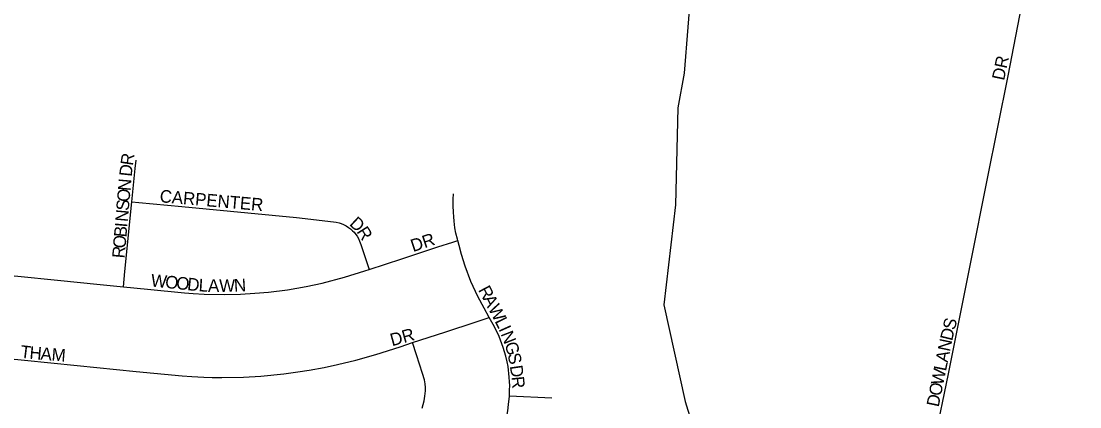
# Model space of a CAD drawing. Extents: x 1410790 to 1770854, y 448063 to 770588.
# Drawn here: x 1541507 to 1545713, y 658750 to 660281 of the extents above; entities that cross this region are included whole.
import ezdxf

# ---------------------------------------------------------------- set-up
doc = ezdxf.new("R2010")
doc.units = 0
for name, color, linetype in [('GM_X_City_Street', 7, 'Continuous'), ('GM_X_City_Street_Text', 7, 'Continuous'), ('GM_X_Minor_River', 7, 'Continuous')]:
    doc.layers.add(name, color=color, linetype=linetype)

msp = doc.modelspace()

# ---------------------------------------------------------------- linework, layer by layer
at = {"layer": 'GM_X_City_Street'}
for points in [[(1545136.1, 658619.5), (1545190.5, 658880.6), (1545216, 659006.1), (1545278, 659318.2), (1545345.7, 659656), (1545427.4, 660064.5), (1545488.9, 660380.4)], [(1541947, 659564), (1541960.1, 659695.9), (1541963.7, 659729.7)], [(1543241.6, 659410.5), (1543240.4, 659415.2), (1543234.6, 659440), (1543230.6, 659460.2), (1543227.4, 659487.1), (1543225.7, 659503.6), (1543224.2, 659522.3), (1543223.3, 659547.3), (1543223.6, 659573.9), (1543224.7, 659596)], [(1541913.4, 659226.4), (1541919.5, 659287.6), (1541947, 659564)], [(1541947, 659564), (1541974.4, 659561.4), (1542145, 659545.3), (1542601.4, 659501.5), (1542747.7, 659485), (1542758.4, 659483.3), (1542770.2, 659480.4), (1542778.4, 659477.8), (1542788.4, 659473.3), (1542798.2, 659468.1), (1542808.2, 659461.7), (1542814.9, 659456.5), (1542823.4, 659449.3), (1542829.5, 659443.3), (1542836.4, 659434.5), (1542841.4, 659427.4), (1542846.8, 659417.8), (1542851.7, 659407.4), (1542857.1, 659393.8), (1542876.4, 659334.7), (1542889.5, 659294.8)], [(1542889.5, 659294.8), (1543019.5, 659337.6), (1543162.1, 659385.4), (1543221.5, 659404.2), (1543241.6, 659410.5)], [(1543366.8, 659104.1), (1543345.9, 659141.3), (1543321.5, 659187.6), (1543294.1, 659247.1), (1543270.6, 659308.3), (1543256.7, 659355.3), (1543246.8, 659390), (1543241.6, 659410.5)], [(1541364.9, 659280.7), (1541423, 659275.1), (1541494.7, 659268.2), (1541651.2, 659252.7), (1541820.6, 659235.5), (1541913.4, 659226.4)], [(1541913.4, 659226.4), (1542009.6, 659216.9), (1542156.3, 659202.5), (1542191.1, 659199.9), (1542234.7, 659197.1), (1542313.4, 659195.9), (1542378.8, 659197.4), (1542436, 659201.1), (1542489.9, 659205.4), (1542564.7, 659214.6), (1542638.9, 659227.7), (1542703, 659241.2), (1542791.7, 659264.3), (1542873.1, 659289.4), (1542889.5, 659294.8)], [(1543061.7, 659004.7), (1543190.1, 659046.7), (1543314.3, 659087.1), (1543366.8, 659104.1)], [(1543446.7, 658792.7), (1543447.6, 658815.8), (1543447.9, 658835), (1543447.2, 658849.3), (1543446.3, 658867.6), (1543441.2, 658909.8), (1543437.4, 658929.1), (1543432.4, 658951.4), (1543421.9, 658985.9), (1543405.7, 659028.7), (1543387.5, 659067.1), (1543366.8, 659104.1)], [(1541330.4, 658954), (1541371.1, 658949.9), (1541520.9, 658934.8), (1541729.6, 658913.6), (1541964.4, 658890.2), (1542147.3, 658872.7), (1542185.1, 658870), (1542232.6, 658867.4), (1542266, 658866.3), (1542305, 658865.8), (1542390.4, 658868), (1542459.3, 658871.8), (1542550.8, 658880.6), (1542606.5, 658888.4), (1542651.4, 658895.2), (1542710.6, 658905.6), (1542763.8, 658917.7), (1542837, 658934.7), (1542915.7, 658957.5), (1543012.5, 658988.5), (1543061.7, 659004.7)], [(1543099.7, 658744.9), (1543104, 658759.2), (1543107.7, 658774), (1543111.3, 658791.8), (1543112.7, 658803), (1543113.5, 658814.1), (1543113.1, 658826.7), (1543111.9, 658841.2), (1543108.9, 658856.5), (1543101.6, 658881.7), (1543077.5, 658956.1), (1543061.7, 659004.7)], [(1543285.8, 658430.7), (1543301, 658447.5), (1543313, 658461.1), (1543343.4, 658500.1), (1543363.9, 658530.1), (1543375, 658547.9), (1543384.1, 658564), (1543401.8, 658599.5), (1543412, 658623.9), (1543420.3, 658648.6), (1543426.4, 658668.8), (1543431.8, 658689.8), (1543436.3, 658711.5), (1543440.4, 658734.6), (1543443.3, 658758.8), (1543446.7, 658792.7)], [(1543615.3, 658784.7), (1543446.7, 658792.7)]]:
    msp.add_lwpolyline(points, dxfattribs=at)
at = {"layer": 'GM_X_Minor_River'}
msp.add_lwpolyline([(1544170.4, 660441), (1544141, 660074.5), (1544116.2, 659936.6), (1544106.4, 659551.6), (1544060.4, 659155.4), (1544144.8, 658770.7), (1544278.4, 658338.8), (1544331.9, 658211.4), (1544338.9, 658159.1), (1544660.7, 657230.2), (1544714.4, 657112.8), (1544826.3, 656697.6), (1544952.8, 656312.1), (1545090.5, 655790.1), (1545153.2, 655618.4), (1545237.9, 655448.3), (1545341.8, 655338), (1545577.6, 655008.5), (1545945.2, 654560.1)], dxfattribs=at)

# ---------------------------------------------------------------- texts
at = {"layer": 'GM_X_City_Street_Text'}
for s, rotation, p in [('DR', 78.1136, (1545411.8, 660043.2)), ('R', 81.5917, (1541950.8, 659705.7)), ('D', 83.9023, (1541946.2, 659662.4)), ('N', 85.049, (1541941.2, 659605.7)), ('O', 85.044, (1541937.4, 659561.9)), ('CARPENTER', 355.0605, (1542056.2, 659562.4)), ('S', 85.048, (1541934.4, 659526.8)), ('N', 85.0543, (1541930.6, 659483)), ('D', 317.2029, (1542808.2, 659473.1)), ('B', 85.0554, (1541925.3, 659421.6)), ('I', 85.0331, (1541928.7, 659461)), ('R', 302.4069, (1542838.3, 659445.8)), ('O', 85.044, (1541921.5, 659377.7)), ('DR', 18.4368, (1543064.1, 659364)), ('R', 85.0508, (1541918.1, 659338.3)), ('W', 354.2066, (1542020.8, 659228.1)), ('O', 354.1981, (1542077.7, 659222.3)), ('O', 354.2193, (1542121.5, 659217.8)), ('D', 354.1981, (1542165.3, 659213.4)), ('L', 356.3048, (1542211.1, 659208.8)), ('A', 359.7112, (1542249.4, 659206.4)), ('W', 0.4334, (1542294.1, 659206.2)), ('N', 3.1057, (1542353.9, 659206.7)), ('R', 297.8903, (1543321.7, 659214.3)), ('A', 297.8848, (1543340.3, 659179.3)), ('W', 297.8885, (1543360.8, 659140.4)), ('L', 296.3451, (1543387.4, 659090.2)), ('I', 294.0224, (1543402.8, 659059.1)), ('S', 75.9704, (1545215.7, 659052.3)), ('DR', 15.5276, (1542980.9, 658990.2)), ('N', 291.3082, (1543411.5, 659039.6)), ('D', 76.409, (1545205.4, 659009.6)), ('T', 353.1838, (1541502.1, 658945.4)), ('H', 355.1674, (1541539, 658941)), ('A', 355.3756, (1541583, 658937.2)), ('M', 355.3687, (1541626.8, 658933.7)), ('G', 286.8207, (1543427.2, 658999.6)), ('N', 78.18, (1545196.5, 658967)), ('S', 281.5109, (1543439.6, 658958.7)), ('A', 78.5585, (1545187.8, 658923.9)), ('D', 278.1147, (1543448.4, 658911.9)), ('W', 78.5565, (1545169.5, 658833.4)), ('L', 78.5515, (1545180.8, 658889.4)), ('R', 275.6188, (1543454.6, 658868.9)), ('O', 78.5539, (1545160.7, 658790.3)), ('D', 78.5572, (1545152, 658747.1))]:
    msp.add_text(s, height=50, rotation=rotation, dxfattribs=at).set_placement(p)

doc.saveas('drawing.dxf')
